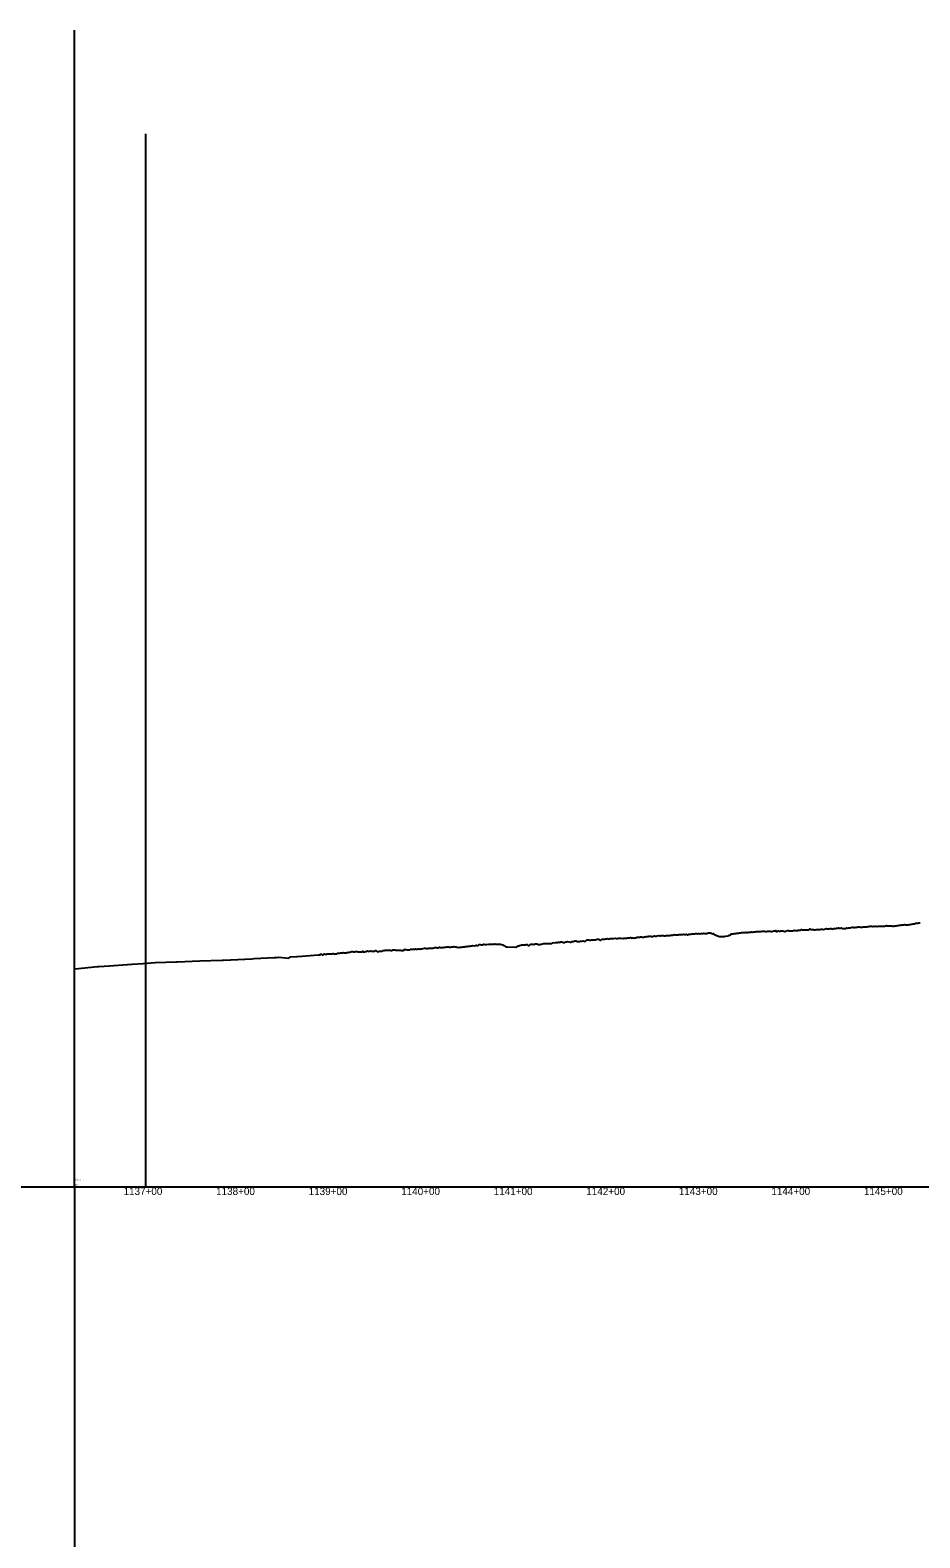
# Model space of a CAD drawing. Extents: x -3793 to 50787, y -1075 to 6138.
# Drawn here: x 952 to 1914, y 620 to 2250 of the extents above; entities that cross this region are included whole.
import ezdxf

# ---------------------------------------------------------------- set-up
doc = ezdxf.new("R2010")
doc.units = 0
for name, color, linetype in [('RD_DDB_Profile_EX', 7, 'Continuous'), ('RD_DDB_StaTX', 7, 'Continuous'), ('RD_GPK_Profile_Cell', 7, 'Continuous'), ('RD_Sketch10', 7, 'Continuous')]:
    doc.layers.add(name, color=color, linetype=linetype)

msp = doc.modelspace()

# ---------------------------------------------------------------- linework, layer by layer
at = {"layer": 'RD_DDB_Profile_EX'}
for points in [[(1558.854912, 1266.774195), (1559.858251, 1266.82075), (1560.847494, 1266.915885), (1561.850876, 1266.911285), (1562.85426, 1266.908105), (1563.843471, 1267.004075), (1564.977268, 1267.4435), (1565.85145, 1267.402445), (1566.850442, 1267.35758), (1567.894658, 1266.55658), (1568.897066, 1266.55548), (1569.891347, 1267.60101), (1570.893825, 1267.500185), (1571.896738, 1267.551685), (1572.892273, 1267.50565), (1573.895186, 1267.90625), (1574.898082, 1267.957705), (1575.893638, 1268.11059), (1576.896524, 1267.51473), (1578.894966, 1268.06754), (1579.897881, 1268.06949), (1580.900748, 1268.17056), (1581.896326, 1268.174475), (1582.899183, 1268.175865), (1584.897626, 1268.58078), (1585.900535, 1268.283695), (1586.903373, 1268.33514), (1587.898982, 1268.58591), (1588.90181, 1268.635435), (1589.904717, 1268.636725), (1590.900243, 1268.693345), (1592.905968, 1268.40179), (1593.901594, 1268.551885), (1594.904394, 1268.700915), (1595.907188, 1268.70308), (1596.902832, 1268.710045), (1597.905737, 1269.057975), (1598.908519, 1268.91299), (1599.904037, 1268.918635), (1600.906952, 1269.4102), (1601.909855, 1268.57665), (1602.905375, 1268.83072), (1603.908132, 1268.833375), (1604.911046, 1268.73491), (1605.906719, 1268.982135), (1606.909463, 1268.89655), (1607.912202, 1269.58026), (1608.907897, 1269.6825), (1609.910799, 1269.78392), (1610.90694, 1269.831345), (1611.90246, 1270.029555), (1612.905557, 1270.126835), (1613.90828, 1269.844155), (1614.912353, 1269.797805), (1615.915386, 1269.993625), (1616.918217, 1270.199275), (1617.914262, 1270.299975), (1618.917295, 1270.39989), (1619.920113, 1270.255815), (1620.915944, 1270.840505), (1621.918748, 1270.748075), (1622.921775, 1270.70589), (1623.917605, 1270.322705), (1624.920632, 1270.322555), (1625.923659, 1270.715465), (1626.91949, 1271.006495), (1627.922517, 1270.770345), (1628.925289, 1270.777115), (1629.921375, 1271.26586), (1631.927162, 1271.606935), (1632.883914, 1271.129455), (1633.272323, 1271.22631), (1634.26849, 1271.32122), (1635.265607, 1271.317305), (1636.268948, 1271.31746), (1637.272532, 1271.219205), (1638.269415, 1271.11763), (1639.265796, 1271.313085), (1640.262871, 1271.547635), (1641.266253, 1271.54425), (1642.269838, 1271.59373), (1643.259477, 1271.59103), (1644.263057, 1271.92853), (1645.259927, 1271.975245), (1646.263511, 1271.973135), (1647.259827, 1272.16629), (1648.25669, 1272.455615), (1649.260271, 1272.111605), (1650.257138, 1272.108325), (1651.260723, 1272.15403), (1652.256995, 1272.15276), (1653.253855, 1272.54158), (1654.263199, 1272.638505), (1655.247906, 1272.58356), (1656.244382, 1272.53289), (1657.248497, 1272.53065), (1658.246491, 1272.97155), (1659.250633, 1272.521735), (1660.240862, 1272.46779), (1661.245044, 1272.76325), (1662.249207, 1272.11289)], [(1662.249207, 1272.11289), (1663.247158, 1272.105735), (1664.251359, 1273.00129), (1664.613075, 1273), (1665.241826, 1273.00128), (1666.246465, 1273.053125), (1667.25108, 1273.154305), (1668.249789, 1273.356085), (1669.246372, 1273.256585), (1670.245143, 1273.30935), (1671.249715, 1273.561605), (1672.254268, 1273.61311), (1673.245031, 1273.36703), (1674.249667, 1273.468155), (1675.248367, 1273.47111), (1676.268219, 1273.422775), (1677.260953, 1273.719535), (1678.252062, 1273.62367), (1679.256735, 1273.52884), (1680.255934, 1273.82669), (1681.260745, 1273.780245), (1682.257329, 1273.78078), (1683.256535, 1273.78345), (1684.261336, 1273.98494), (1685.260333, 1274.18488), (1686.265118, 1274.32928), (1687.261916, 1274.18534), (1689.577681, 1273.43509), (1690.501804, 1273.482435), (1690.913494, 1273.044565), (1693.132444, 1271.673215), (1695.905401, 1270.730085), (1696.979453, 1270.36478), (1697.549776, 1270.434255), (1697.903428, 1270.31135), (1699.327766, 1270.51501), (1700.11873, 1270.525025), (1702.122381, 1270.573195), (1703.253083, 1270.853815), (1706.058037, 1270.946395), (1706.569774, 1271.025285), (1706.97283, 1271.402055), (1707.63998, 1271.8971), (1708.657812, 1272.014695), (1709.69367, 1273.19884), (1710.799539, 1273.396), (1711.800549, 1273.388855), (1712.795411, 1273.58357), (1713.797943, 1273.730625), (1714.792793, 1273.77727), (1715.80156, 1273.923015), (1716.796336, 1274.06902), (1717.798952, 1274.167765), (1718.793768, 1274.21456), (1719.794717, 1274.35845), (1720.797332, 1274.60685), (1721.792119, 1274.554135), (1723.029988, 1274.75), (1723.796549, 1274.753215), (1724.792437, 1274.807385), (1725.79547, 1274.90915), (1726.798385, 1274.867005), (1727.801432, 1274.81968), (1728.797306, 1275.12245), (1729.800222, 1275.13023), (1730.803208, 1275.13235), (1731.799143, 1275.285705), (1732.802189, 1275.18836), (1733.805021, 1275.292955), (1734.800981, 1275.5424), (1735.804028, 1275.549905), (1736.800244, 1275.656365), (1737.802994, 1275.807125), (1738.798501, 1275.95433), (1739.801241, 1275.8083), (1740.803305, 1275.916725), (1741.798703, 1275.972515), (1742.801557, 1276.02407), (1743.803627, 1276.08319), (1744.806326, 1276.088195), (1745.801884, 1276.09115), (1746.797289, 1275.90279), (1747.806637, 1275.86187), (1748.802037, 1276.305275), (1749.80489, 1276.20974), (1750.806759, 1276.267065), (1751.802364, 1276.2744), (1752.805217, 1275.64821), (1753.800624, 1275.6548), (1754.80992, 1276.000545), (1755.805322, 1276.344755), (1756.808173, 1276.446545), (1757.809994, 1276.983775), (1758.805649, 1275.741165), (1759.808243, 1275.745085), (1760.80391, 1276.566745), (1761.813153, 1276.0985), (1762.808559, 1276.1035), (1763.538986, 1276.391505), (1764.541664, 1276.39542), (1765.538033, 1276.39374)], [(1765.538033, 1276.39374), (1766.540711, 1276.068935), (1767.53708, 1275.96916), (1768.540068, 1275.78169), (1769.54304, 1276.69323), (1770.539409, 1276.74159), (1771.542087, 1276.74551), (1772.538456, 1276.65024), (1773.541134, 1276.64994), (1774.544105, 1276.556275), (1775.540181, 1276.51083), (1776.543152, 1276.419445), (1777.539228, 1277.27437), (1778.542199, 1276.98698), (1779.544868, 1276.99963), (1780.541246, 1276.76103), (1781.546408, 1276.574055), (1782.542463, 1277.28937), (1783.538524, 1277.28507), (1784.541208, 1277.377695), (1785.537573, 1277.87403), (1786.540256, 1277.44581), (1787.536621, 1277.542005), (1788.539305, 1277.72567), (1789.542298, 1277.677335), (1790.538353, 1277.45057), (1791.541346, 1277.50247), (1792.537402, 1277.641675), (1793.540395, 1277.648045), (1794.543069, 1278.56071), (1795.539443, 1278.36628), (1796.542436, 1278.033935), (1797.538822, 1277.85272), (1798.541818, 1277.950025), (1799.544492, 1277.42722), (1800.540867, 1277.425455), (1801.543541, 1278.10416), (1802.539916, 1277.907175), (1803.542589, 1277.91357), (1804.545583, 1277.824905), (1805.541638, 1277.822995), (1806.544631, 1278.253945), (1807.540686, 1278.304535), (1808.54368, 1278.211105), (1809.546345, 1278.119945), (1810.542728, 1278.16358), (1811.545393, 1278.596415), (1812.541777, 1278.88553), (1813.544441, 1278.5989), (1814.547431, 1278.55786), (1815.543489, 1278.74902), (1816.54648, 1279.1793), (1817.542538, 1279.130175), (1818.545528, 1278.377245), (1819.548534, 1278.714475), (1820.544924, 1278.943745), (1821.547582, 1279.09049), (1822.543972, 1279.10104), (1823.546631, 1279.29784), (1824.554813, 1279.53507), (1825.543983, 1279.73377), (1826.497461, 1279.545175), (1827.38687, 1279.491055), (1828.390941, 1279.58242), (1829.395014, 1279.44228), (1830.385654, 1279.10752), (1831.38938, 1279.01174), (1832.387428, 1278.90301), (1833.391245, 1278.702035), (1834.395329, 1279.66718), (1835.385895, 1279.57191), (1836.389677, 1279.61938), (1837.387699, 1279.803985), (1838.391783, 1279.804795), (1839.388149, 1280.287515), (1840.385895, 1280.381855), (1841.389988, 1280.41978), (1842.387982, 1280.267165), (1843.384532, 1280.22736), (1844.388442, 1280.3713), (1845.386209, 1280.55936), (1846.390313, 1280.601195), (1847.386838, 1280.74714), (1848.38479, 1280.84206), (1849.388888, 1280.496585), (1850.386538, 1280.48918), (1851.383029, 1280.58545), (1852.387137, 1280.681705), (1853.385061, 1280.723235), (1854.38917, 1280.71925), (1855.379307, 1280.76299), (1856.383332, 1280.955495), (1857.387451, 1281.34727), (1858.385345, 1281.33862), (1859.381695, 1281.386105), (1860.379571, 1281.579205), (1861.383691, 1281.425375), (1862.387779, 1281.371955), (1863.377907, 1281.41707), (1864.382004, 1281.31307), (1865.386136, 1281.458195)], [(1865.386136, 1281.458195), (1866.396156, 1281.399395), (1867.38875, 1281.353405), (1868.379589, 1281.656685), (1869.384352, 1281.56081), (1870.389123, 1281.415335), (1871.388093, 1281.571255), (1872.384738, 1281.67191), (1873.383709, 1281.67849), (1874.388466, 1281.73197), (1875.393156, 1281.488155), (1876.384097, 1282.08528), (1877.388772, 1282.1384), (1878.387796, 1282.046855), (1879.392442, 1281.907335), (1880.38914, 1281.859535), (1881.388072, 1282.015415), (1882.392798, 1282.0172), (1883.391887, 1281.777935), (1884.388617, 1281.6347), (1885.393214, 1281.63881), (1886.063503, 1281.786245), (1887.060242, 1282.034225), (1888.070695, 1282.08973), (1889.067431, 1282.13883), (1890.064302, 1282.237785), (1891.066431, 1282.48513), (1892.071481, 1282.587485), (1893.068216, 1282.68506), (1894.070342, 1282.93121), (1895.067216, 1282.883695), (1896.063951, 1282.933715), (1897.068993, 1283.27897), (1898.071113, 1283.08306), (1899.068217, 1283.09232), (1900.045994, 1283.044955), (1901.056097, 1282.94852), (1902.052722, 1283.388765), (1903.049181, 1283.395655), (1904.045813, 1283.59264), (1905.0482, 1283.83572), (1906.05253, 1283.98588), (1907.049168, 1283.99139), (1908.05155, 1284.17998), (1909.048187, 1284.714795), (1910.052333, 1284.729245), (1911.055134, 1284.82369), (1912.051594, 1285.11551), (1913.048242, 1285.16476), (1914.052383, 1285.168505)], [(1000, 1235.338505), (1000.759034, 1235.38376), (1025.035362, 1237.84609), (1026.433914, 1237.971905), (1037.765804, 1238.74116), (1062.245868, 1240.40296), (1062.558927, 1240.41531), (1074.393393, 1241.227585), (1087.23244, 1242.223955), (1087.626187, 1242.2391), (1110.087813, 1243.05762), (1110.388853, 1243.070895), (1110.970989, 1243.09656), (1135.658869, 1244.00891), (1159.707095, 1244.89033), (1160.712088, 1244.962075), (1168.595743, 1245.331145), (1169.077795, 1245.35403), (1191.744837, 1246.415455), (1194.363393, 1246.53973), (1215.985057, 1247.552885), (1218.533948, 1247.647825), (1220.775106, 1247.978005), (1231.666936, 1247.15291), (1233.48849, 1248.450425), (1240.464019, 1248.917315), (1240.935639, 1248.939225), (1263.811188, 1250.479995), (1265.489271, 1250.605285), (1265.795036, 1251.25496), (1266.800353, 1251.359935), (1267.797053, 1250.613755), (1268.796431, 1250.62258), (1269.793118, 1251.56926), (1270.56822, 1251.467155), (1271.565, 1251.120935), (1272.55877, 1250.966925), (1273.561015, 1251.8126), (1274.56321, 1251.811185), (1275.56541, 1251.709725), (1276.565431, 1251.708105), (1277.560548, 1251.60413), (1278.557018, 1251.805555), (1279.559567, 1252.15365), (1280.562126, 1251.452595), (1281.710032, 1251.57192), (1282.559866, 1251.70422), (1283.562688, 1251.806085), (1284.558909, 1252.403775), (1285.561715, 1252.35566), (1286.557012, 1252.36033), (1287.559827, 1252.86096), (1288.562621, 1252.71306), (1289.565409, 1252.665095), (1290.568223, 1253.015545), (1291.556944, 1252.81739), (1292.559757, 1252.8193), (1293.562575, 1252.820965), (1294.565352, 1252.97235), (1295.560632, 1253.077235), (1296.563444, 1253.377155), (1297.55972, 1253.375645), (1298.562487, 1253.873995), (1299.565249, 1254.02425), (1300.560526, 1254.077205), (1301.563404, 1253.930775), (1302.566154, 1253.882645), (1303.562381, 1254.03039), (1304.557737, 1254.035415), (1305.560551, 1254.086355), (1306.563292, 1253.692145), (1307.566028, 1253.69372), (1308.568847, 1253.94291), (1309.564127, 1253.99864), (1310.560436, 1253.997825), (1311.566077, 1254.393665), (1312.56898, 1253.60569), (1313.571783, 1253.855425), (1314.567393, 1254.156745), (1315.570296, 1254.20835), (1316.566426, 1254.848065), (1317.569329, 1254.356265), (1318.564838, 1254.4102), (1319.567741, 1254.757575), (1320.570644, 1254.515), (1321.573417, 1254.517505), (1322.576317, 1254.66732), (1323.565307, 1254.668395), (1324.568212, 1254.67183), (1325.571118, 1255.263905), (1326.57388, 1254.922175), (1327.569539, 1253.99458), (1328.572289, 1254.14447), (1329.568569, 1254.53557), (1330.571474, 1254.440465), (1331.574221, 1254.4434), (1332.569894, 1254.64573), (1333.57263, 1255.2838), (1334.575532, 1255.2865), (1335.578434, 1255.482105), (1336.574559, 1255.482045)], [(1336.574559, 1255.482045), (1337.570246, 1255.680835), (1338.57332, 1255.63478), (1339.576041, 1255.63753), (1340.482279, 1255.637645), (1341.478366, 1255.540025), (1342.481781, 1255.340945), (1343.484727, 1255.391405), (1344.487977, 1255.92505), (1345.484232, 1256.02157), (1346.480321, 1256.022615), (1347.483739, 1255.676585), (1348.47998, 1255.631385), (1349.476068, 1255.778925), (1351.47557, 1255.7263), (1352.478985, 1255.47479), (1353.475322, 1255.278465), (1354.478144, 1255.42866), (1355.481553, 1255.420725), (1356.477641, 1256.255975), (1357.481052, 1256.25397), (1358.477251, 1256.20336), (1359.472822, 1256.05561), (1360.476172, 1255.95294), (1361.472379, 1256.098045), (1362.468487, 1256.149765), (1363.47185, 1256.542705), (1364.474702, 1256.741815), (1365.478242, 1256.787605), (1366.474352, 1256.539435), (1367.470463, 1256.44051), (1368.47392, 1257.130315), (1369.47003, 1256.879865), (1370.466141, 1256.879335), (1371.469648, 1256.975245), (1372.465756, 1256.924895), (1373.469163, 1256.821345), (1374.465313, 1257.067685), (1375.46821, 1257.21819), (1376.471632, 1257.314405), (1378.471234, 1257.610495), (1379.467344, 1257.60981), (1380.463455, 1257.40909), (1381.466913, 1257.40509), (1382.463024, 1257.75331), (1383.459139, 1257.80211), (1384.338049, 1257.8), (1385.460016, 1257.802665), (1386.470664, 1257.85337), (1387.467411, 1257.954575), (1388.462254, 1258.005735), (1389.469318, 1258.408255), (1390.466066, 1258.359385), (1391.462836, 1258.360315), (1392.467982, 1258.263735), (1393.464731, 1258.11701), (1394.469869, 1258.717595), (1395.466655, 1258.569725), (1396.463345, 1258.570535), (1397.473938, 1258.57195), (1398.470725, 1258.57353), (1399.475797, 1258.974095), (1400.472591, 1258.976105), (1401.46939, 1258.978195), (1402.474449, 1259.1797), (1403.471254, 1259.180235), (1404.468064, 1259.081305), (1405.47318, 1258.986705), (1406.403768, 1258.93468), (1407.388618, 1259.2323), (1408.383584, 1259.23095), (1409.39654, 1259.27866), (1410.38875, 1259.425975), (1411.383707, 1259.17488), (1412.394785, 1259.17578), (1413.397007, 1258.926855), (1415.393019, 1258.67397), (1416.395239, 1258.820845), (1417.392051, 1259.02191), (1418.394236, 1258.971945), (1419.38313, 1259.216675), (1420.385751, 1259.36473), (1421.392422, 1259.363495), (1422.394645, 1259.41185), (1424.390648, 1259.656635), (1425.391261, 1259.854895), (1426.386644, 1259.901515), (1427.382529, 1259.952735), (1428.38534, 1260.201285), (1429.40629, 1260.40278), (1430.383539, 1260.55295), (1432.389494, 1260.206295), (1433.391894, 1260.65673), (1434.38736, 1260.90914), (1435.39021, 1260.56147), (1436.386398, 1260.560295), (1437.389247, 1261.60798), (1438.384724, 1261.659695), (1439.387603, 1261.36191), (1440.390437, 1261.31525), (1441.385929, 1261.517375)], [(1441.385929, 1261.517375), (1442.388752, 1261.965445), (1443.391627, 1261.81794), (1444.394559, 1261.71936), (1445.390005, 1261.771925), (1447.389039, 1262.02155), (1448.391918, 1262.171535), (1449.387446, 1262.173925), (1450.390241, 1261.977775), (1451.39312, 1262.127625), (1452.395905, 1261.981145), (1453.391443, 1262.03392), (1454.394322, 1262.380815), (1455.397092, 1262.235415), (1456.386028, 1262.23682), (1457.388797, 1262.09098), (1458.391675, 1262.14373), (1459.394661, 1262.145), (1460.390113, 1262.147275), (1461.576104, 1261.865415), (1462.914245, 1261.307385), (1464.989615, 1260.154215), (1466.345751, 1259.404355), (1467.67602, 1259.288075), (1477.072694, 1258.71744), (1478.441881, 1259.634665), (1479.125145, 1260.15473), (1480.177495, 1260.411865), (1481.107522, 1260.666765), (1482.344966, 1261.1158), (1483.347355, 1261.278185), (1484.342808, 1261.279875), (1485.352144, 1261.42891), (1486.347585, 1261.505155), (1487.349966, 1261.520005), (1488.358875, 1261.63945), (1489.354666, 1261.650965), (1490.357034, 1260.77328), (1491.359306, 1260.786295), (1492.361658, 1261.789295), (1493.30014, 1262.125195), (1494.366224, 1262.102205), (1495.361643, 1261.933625), (1496.298498, 1261.89929), (1497.366655, 1262.242385), (1497.873929, 1262.37973), (1498.877272, 1262.325295), (1499.881098, 1262.37473), (1500.871367, 1261.81216), (1501.87519, 1261.714355), (1502.878568, 1261.762595), (1503.86926, 1261.95002), (1504.872648, 1262.09149), (1505.876479, 1262.293225), (1506.867127, 1262.945275), (1507.870534, 1262.93428), (1508.874365, 1262.973705), (1509.933048, 1262.97521), (1511.871837, 1262.727905), (1512.869578, 1262.81686), (1513.866229, 1262.826775), (1514.869691, 1262.830345), (1515.867408, 1262.87435), (1516.918326, 1263.72887), (1519.868717, 1264.0748), (1520.86532, 1263.946195), (1521.868837, 1263.897065), (1522.866513, 1264.32801), (1523.884227, 1264.099885), (1524.887296, 1263.759245), (1525.884134, 1264.659045), (1526.836605, 1264.46641), (1527.883632, 1264.089995), (1528.880156, 1263.985825), (1529.883545, 1264.08517), (1530.879637, 1264.51554), (1531.876439, 1264.603845), (1532.916162, 1264.84228), (1535.87583, 1264.445765), (1536.878997, 1264.44429), (1537.875307, 1265.01881), (1538.872045, 1265.061655), (1539.875229, 1265.501905), (1540.871319, 1265.70187), (1541.868024, 1265.6938), (1542.871419, 1265.006395), (1543.842671, 1265.053465), (1544.864018, 1265.05127), (1545.867404, 1265.137825), (1546.8708, 1265.229275), (1547.86015, 1265.47846), (1549.866792, 1265.671595), (1550.856239, 1265.372075), (1551.85951, 1265.121015), (1552.862796, 1266.09907), (1553.852189, 1266.83512), (1554.855572, 1266.83618), (1555.858876, 1266.7312), (1556.862197, 1266.432235), (1557.851529, 1266.57877), (1558.854912, 1266.774195)]]:
    msp.add_lwpolyline(points, dxfattribs=at)
at = {"layer": 'RD_GPK_Profile_Cell'}
for q in [(1000, 2250), (46600, 1000), (1000, -250)]:
    msp.add_line((1000, 1000), q, dxfattribs=at)
at = {"layer": 'RD_Sketch10'}
for p, q in [((1000, 1000), (1000, 2138.027692)), ((1077.33, 1000), (1077.33, 2138.027692)), ((500, 1000), (1000, 1000)), ((1000, 1000), (1000, 1000))]:
    msp.add_line(p, q, dxfattribs=at)

# ---------------------------------------------------------------- texts
at = {"layer": 'RD_DDB_StaTX'}
for s, p in [('1137+00', (1053.125471, 991)), ('1138+00', (1153.125471, 991)), ('1139+00', (1253.125471, 991)), ('1140+00', (1353.125471, 991)), ('1141+00', (1453.125471, 991)), ('1142+00', (1553.125471, 991)), ('1143+00', (1653.125471, 991)), ('1144+00', (1753.125471, 991)), ('1145+00', (1853.125471, 991))]:
    msp.add_text(s, height=8, dxfattribs=at).set_placement(p)
at = {"layer": 'RD_GPK_Profile_Cell'}
for s, p in [('002', (1000, 1009.428467)), ('50', (1000, 1004.040771)), ('200', (1000, 1005.387695)), ('113622.670000', (1000, 1006.734619)), ('10', (1000, 1002.693848)), ('NOGAP', (1000, 1001.346924)), ('I77EX', (1000, 1008.081543))]:
    msp.add_text(s, height=1, dxfattribs=at).set_placement(p)

doc.saveas('drawing.dxf')
